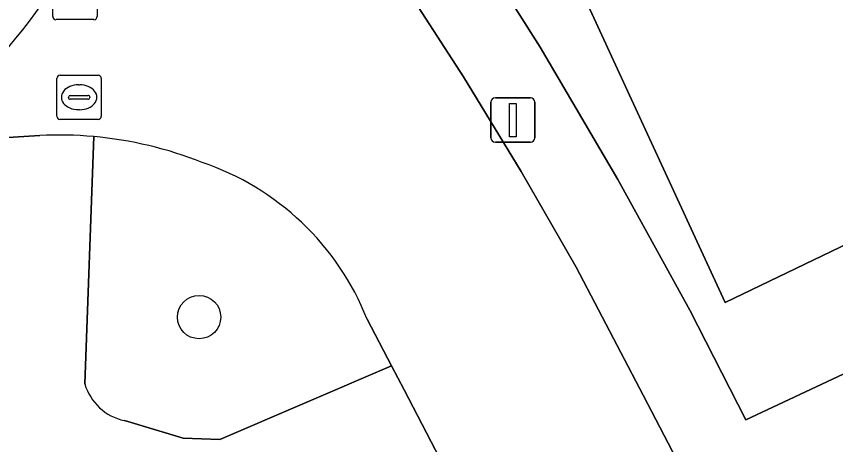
# Model space of a CAD drawing. Extents: x 162172 to 163187, y 382874 to 383685.
# Drawn here: x 162966.76 to 162985.24, y 383522.11 to 383531.77 of the extents above; entities that cross this region are included whole.
import ezdxf

# ---------------------------------------------------------------- set-up
doc = ezdxf.new("R2010")
doc.units = 0
for name, color, linetype in [('IMGEO_Boom', 7, 'Continuous'), ('IMGEO_Groenvoorziening', 7, 'Continuous'), ('IMGEO_Lichtmast', 7, 'Continuous'), ('IMGEO_Rijbaan_lokaal_open', 7, 'Continuous'), ('IMGEO_Rioolput', 7, 'Continuous'), ('IMGEO_Verkeerseiland_groen', 7, 'Continuous'), ('IMGEO_Voetgangersgebied_open', 7, 'Continuous'), ('IMGEO_Voetpad_open', 7, 'Continuous')]:
    doc.layers.add(name, color=color, linetype=linetype)

msp = doc.modelspace()

# ---------------------------------------------------------------- linework, layer by layer
at = {"layer": 'IMGEO_Boom'}
msp.add_circle((162970.88, 383524.989), 0.489, dxfattribs=at)
at = {"layer": 'IMGEO_Groenvoorziening'}
for points in [[(162985.942, 383526.855), (162982.752, 383525.317), (162973.901, 383544.51), (162970.868, 383543.149)], [(162977.145, 383533.337), (162978.575, 383531.08), (162980.332, 383528.092), (162981.957, 383525.141), (162983.216, 383522.668), (162987.127, 383524.507), (162985.942, 383526.855)]]:
    msp.add_lwpolyline(points, dxfattribs=at)
at = {"layer": 'IMGEO_Lichtmast'}
for p, q in [((162977.467, 383529.034), (162977.467, 383529.834)), ((162977.467, 383529.834), (162977.467, 383529.034)), ((162977.567, 383529.934), (162978.357, 383529.934)), ((162978.357, 383529.934), (162977.567, 383529.934)), ((162978.457, 383529.834), (162978.457, 383529.034)), ((162978.457, 383529.034), (162978.457, 383529.834)), ((162978.357, 383528.934), (162977.567, 383528.934)), ((162977.567, 383528.934), (162978.357, 383528.934))]:
    msp.add_line(p, q, dxfattribs=at)
msp.add_lwpolyline([(162977.887, 383529.809), (162978.037, 383529.809), (162978.037, 383529.059), (162977.887, 383529.059), (162977.887, 383529.809)], dxfattribs=at)
for centre, start, end in [((162977.567, 383529.834), 90, 180), ((162977.567, 383529.834), 90, 180), ((162978.357, 383529.834), 0, 90), ((162978.357, 383529.834), 360, 90), ((162977.567, 383529.034), 180, 270), ((162977.567, 383529.034), 180, 270), ((162978.357, 383529.034), 270, 0), ((162978.357, 383529.034), 270, 0)]:
    msp.add_arc(centre, 0.1, start, end, dxfattribs=at)
at = {"layer": 'IMGEO_Rijbaan_lokaal_open'}
for points in [[(162982.415, 383520.324), (162980.904, 383523.228), (162979.388, 383526.118), (162978.148, 383528.274), (162976.846, 383530.411), (162975.397, 383532.656)], [(162966.193, 383529.021), (162967.285, 383529.083)], [(162974.674, 383524.94), (162975.223, 383523.89), (162975.507, 383523.348), (162976.422, 383521.598), (162982.211, 383510.527)]]:
    msp.add_lwpolyline(points, dxfattribs=at)
for centre, radius, start, end in [((162957.02, 383539.293), 12.603, 312.6181, 348.5628), ((162957.02, 383539.293), 12.603, 312.6181, 348.5628), ((162967.745, 383520.473), 8.622, 84.9639, 93.059), ((162967.716, 383520.346), 8.751, 68.3317, 84.8453), ((162968.99, 383522.686), 6.114, 21.6296, 71.3347)]:
    msp.add_arc(centre, radius, start, end, dxfattribs=at)
at = {"layer": 'IMGEO_Rioolput'}
for p, q in [((162967.577, 383531.773), (162967.577, 383532.625)), ((162968.578, 383532.625), (162968.578, 383531.773)), ((162968.504, 383531.699), (162967.652, 383531.699)), ((162967.748, 383530.448), (162968.6, 383530.448)), ((162967.673, 383529.522), (162967.673, 383530.374)), ((162968.161, 383530.228), (162968.186, 383530.228)), ((162968.674, 383530.374), (162968.674, 383529.522)), ((162967.932, 383529.942), (162967.932, 383529.954)), ((162968.37, 383529.905), (162967.972, 383529.905)), ((162967.975, 383529.991), (162968.373, 383529.991)), ((162968.416, 383529.954), (162968.416, 383529.942)), ((162968.184, 383529.668), (162968.159, 383529.668)), ((162968.6, 383529.448), (162967.748, 383529.448))]:
    msp.add_line(p, q, dxfattribs=at)
for points in [[(162967.577, 383531.773), (162967.577, 383532.625)], [(162968.578, 383532.625), (162968.578, 383531.773)], [(162968.504, 383531.699), (162967.652, 383531.699)], [(162967.748, 383530.448), (162968.6, 383530.448)], [(162967.673, 383529.522), (162967.673, 383530.374)], [(162968.674, 383530.374), (162968.674, 383529.522)], [(162968.6, 383529.448), (162967.748, 383529.448)]]:
    msp.add_lwpolyline(points, dxfattribs=at)
for centre, radius, start, end in [((162967.654, 383531.775), 0.0765, 181.552, 268.448), ((162967.654, 383531.775), 0.0765, 181.552, 268.448), ((162968.502, 383531.775), 0.0765, 271.552, 358.448), ((162968.502, 383531.775), 0.0765, 271.552, 358.448), ((162967.75, 383530.372), 0.0765, 91.552, 178.448), ((162967.75, 383530.372), 0.0765, 91.552, 178.448), ((162968.598, 383530.372), 0.0765, 1.552, 88.448), ((162968.598, 383530.372), 0.0765, 1.552, 88.448), ((162967.972, 383529.951), 0.0403, 85.8775, 175.7526), ((162967.969, 383529.941), 0.0366, 178.938, 274.7102), ((162968.373, 383529.948), 0.043, 264.8664, 352.4533), ((162968.377, 383529.953), 0.0386, 1.7309, 96.639), ((162967.75, 383529.524), 0.0765, 181.552, 268.448), ((162967.75, 383529.524), 0.0765, 181.552, 268.448), ((162968.598, 383529.524), 0.0765, 271.552, 358.448), ((162968.598, 383529.524), 0.0765, 271.552, 358.448)]:
    msp.add_arc(centre, radius, start, end, dxfattribs=at)
for centre, major_axis, ratio, start_param, end_param in [((162968.16, 383529.948), (-0.387, 0.002), 0.722429, 4.712389, 7.853982), ((162968.185, 383529.948), (-0.39, 0.002), 0.717154, 1.570796, 4.712389)]:
    msp.add_ellipse(centre, major_axis=major_axis, ratio=ratio, start_param=start_param, end_param=end_param, dxfattribs=at)
at = {"layer": 'IMGEO_Verkeerseiland_groen'}
for points in [[(162968.502, 383529.062), (162968.303, 383523.48)], [(162969.194, 383522.653), (162970.522, 383522.259), (162971.348, 383522.227), (162975.223, 383523.89), (162974.674, 383524.94)]]:
    msp.add_lwpolyline(points, dxfattribs=at)
for centre, radius, start, end in [((162967.716, 383520.346), 8.751, 68.3317, 84.8453), ((162968.99, 383522.686), 6.114, 21.6296, 71.3347), ((162969.446, 383523.818), 1.192, 196.4793, 257.7875)]:
    msp.add_arc(centre, radius, start, end, dxfattribs=at)
at = {"layer": 'IMGEO_Voetgangersgebied_open'}
msp.add_lwpolyline([(162972.887, 383546.72), (162973.901, 383544.51), (162982.752, 383525.317), (162985.942, 383526.855)], dxfattribs=at)
at = {"layer": 'IMGEO_Voetpad_open'}
for points in [[(162986.294, 383519.065), (162985.317, 383521.022), (163005.597, 383530.973), (163004.529, 383533.099), (162989.249, 383525.622), (162988.299, 383525.157), (162987.194, 383527.454), (162985.942, 383526.855), (162987.127, 383524.507), (162983.216, 383522.668), (162981.957, 383525.141), (162980.332, 383528.092), (162978.575, 383531.08), (162977.145, 383533.337)], [(162975.397, 383532.656), (162976.846, 383530.411), (162978.148, 383528.274), (162979.388, 383526.118), (162980.904, 383523.228), (162982.415, 383520.324)], [(162967.285, 383529.083), (162966.193, 383529.021)], [(162968.303, 383523.48), (162968.502, 383529.062)], [(162966.862, 383516.446), (162969.485, 383518.165), (162971.33, 383519.118), (162976.422, 383521.598), (162975.507, 383523.348), (162975.223, 383523.89), (162971.348, 383522.227), (162970.522, 383522.259), (162969.194, 383522.653)]]:
    msp.add_lwpolyline(points, dxfattribs=at)
for centre, radius, start, end in [((162967.745, 383520.473), 8.622, 84.9639, 93.059), ((162969.446, 383523.818), 1.192, 196.4793, 257.7875)]:
    msp.add_arc(centre, radius, start, end, dxfattribs=at)

doc.saveas('drawing.dxf')
